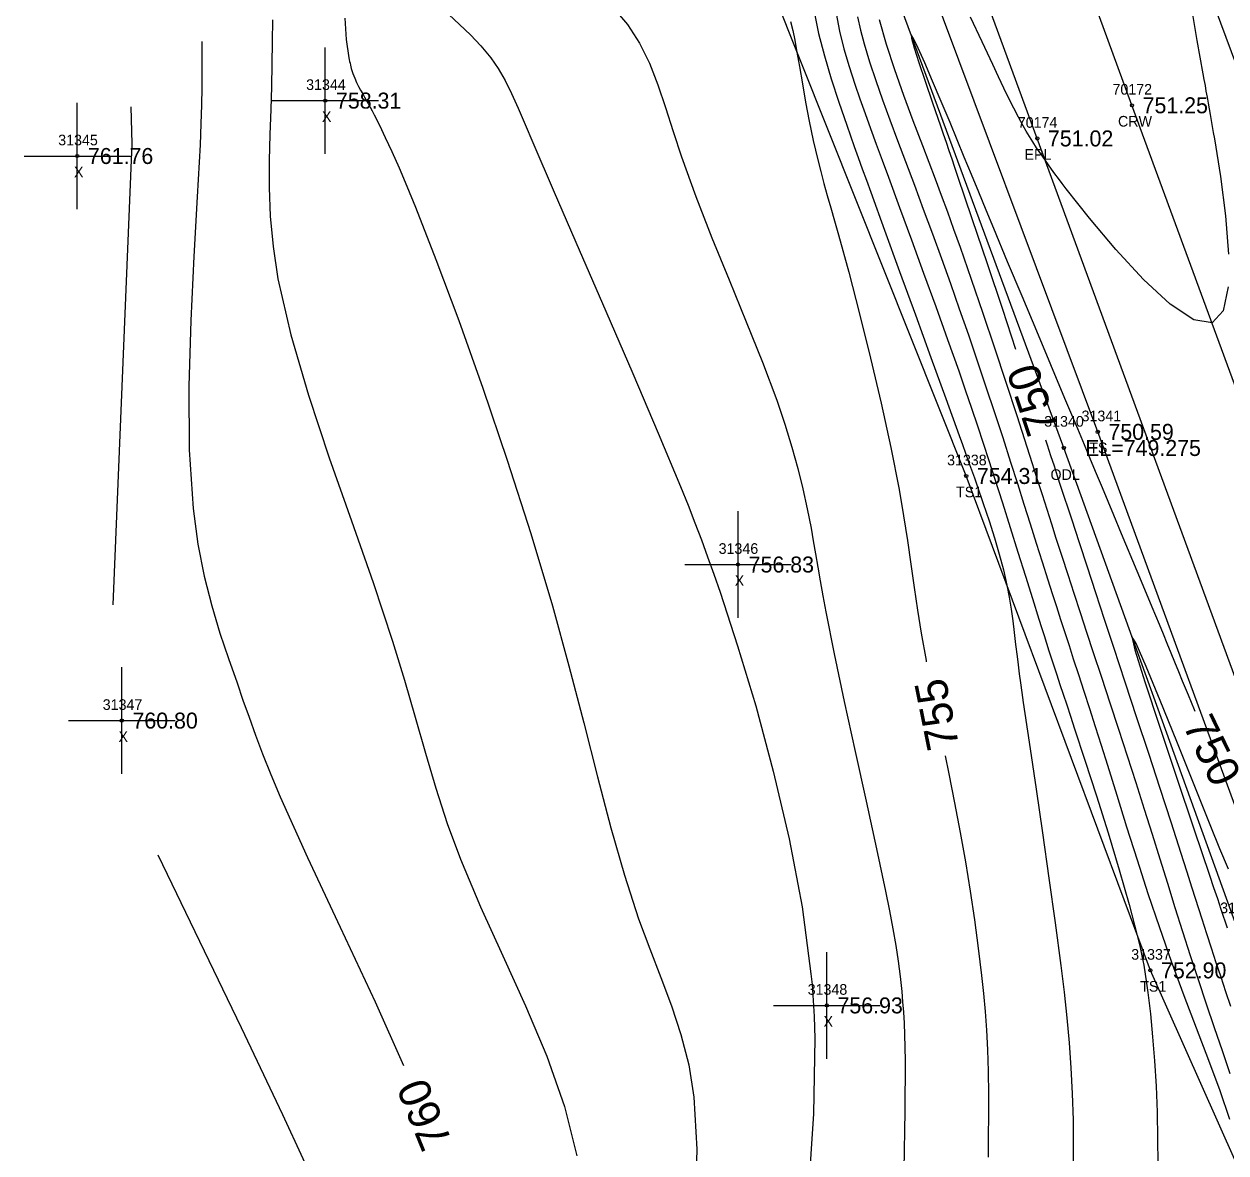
# Model space of a CAD drawing. Extents: x 1376587 to 1378239, y 1000335 to 1003031.
# Drawn here: x 1376587 to 1376699.8, y 1002866.7 to 1002972.6 of the extents above; entities that cross this region are included whole.
import ezdxf

# ---------------------------------------------------------------- set-up
doc = ezdxf.new("R2010")
doc.units = 0
for name, color, linetype in [('RD_DTM_BkLn1', 7, 'Continuous'), ('RD_DTM_BkLn2', 7, 'Continuous'), ('RD_DTM_BkLn_txCode', 7, 'Continuous'), ('RD_DTM_Major1', 7, 'Continuous'), ('RD_DTM_Major1_Lbl', 7, 'Continuous'), ('RD_DTM_Minor1', 7, 'Continuous'), ('RD_EX_H2O', 7, 'Continuous'), ('RD_EX_H2O_txCode', 7, 'Continuous'), ('RD_EX_Misc', 7, 'Continuous'), ('RD_EX_Misc_txCode', 7, 'Continuous'), ('RD_EX_Road', 7, 'Continuous'), ('RD_EX_Road_txCode', 7, 'Continuous'), ('RD_EX_TX_H2O_ELEV', 7, 'Continuous'), ('RD_EX_TX_Misc_ELEV', 7, 'Continuous'), ('RD_EX_TX_Road_ELEV', 7, 'Continuous'), ('RD_HC_Survey_ELEV', 7, 'Continuous'), ('RD_HC_Survey_txCode', 7, 'Continuous'), ('RD_SMD_Locator', 7, 'Continuous')]:
    doc.layers.add(name, color=color, linetype=linetype)

msp = doc.modelspace()

# ---------------------------------------------------------------- linework, layer by layer
at = {"layer": 'RD_DTM_BkLn1'}
msp.add_lwpolyline([(1376777.12, 1002732.3), (1376776.77, 1002733.82), (1376754.91, 1002791.11), (1376734.25, 1002847.87), (1376712.48, 1002906.61), (1376690.98, 1002965.02), (1376668.66, 1003026.02)], dxfattribs=at)
at = {"layer": 'RD_DTM_BkLn2'}
for points in [[(1376885.61, 1002428.98), (1376889.78, 1002434.68), (1376874.69, 1002468.75), (1376852.19, 1002514.33), (1376831.8, 1002561.56), (1376809.96, 1002613.35), (1376792.97, 1002652.8), (1376775.33, 1002700.18), (1376756.39, 1002747.21), (1376739.8, 1002794.07), (1376723.1, 1002839.91), (1376704.95, 1002887.54), (1376687.77, 1002934.36), (1376670.41, 1002980.85)], [(1376885.61, 1002428.97), (1376881.3, 1002430.18), (1376863.13, 1002464.59), (1376838.71, 1002510.16), (1376821.82, 1002559.18), (1376802.89, 1002607.61), (1376786.81, 1002643.28), (1376765.51, 1002696.1), (1376748.39, 1002745.62), (1376732.07, 1002790.52), (1376713.54, 1002837.08), (1376692.71, 1002883.81), (1376675.42, 1002930.22), (1376657.29, 1002975.68)]]:
    msp.add_lwpolyline(points, dxfattribs=at)
at = {"layer": 'RD_DTM_Major1'}
for points in [[(1376658.92, 1002972.89), (1376659.13, 1002972.04), (1376659.31, 1002971.14), (1376659.49, 1002970.16), (1376659.75, 1002968.66), (1376660.03, 1002967.03), (1376660.34, 1002965.31), (1376660.68, 1002963.53), (1376661.05, 1002961.72), (1376661.47, 1002959.91), (1376661.76, 1002958.8), (1376662.05, 1002957.69), (1376662.37, 1002956.55), (1376662.71, 1002955.38), (1376663.06, 1002954.16), (1376663.42, 1002952.86), (1376664.39, 1002949.34), (1376665.41, 1002945.43), (1376666.44, 1002941.29), (1376667.43, 1002937.06), (1376668.34, 1002932.9), (1376669.11, 1002928.94), (1376669.54, 1002926.49), (1376669.9, 1002924.16), (1376670.23, 1002921.93), (1376670.54, 1002919.76), (1376670.85, 1002917.62), (1376671.19, 1002915.47), (1376671.65, 1002912.9), (1376671.67, 1002912.78)], [(1376696.92, 1002908.1), (1376696.84, 1002908.27), (1376696.28, 1002909.63), (1376695.73, 1002910.97), (1376695.37, 1002911.85), (1376695.01, 1002912.73), (1376694.66, 1002913.6), (1376694.3, 1002914.48), (1376693.93, 1002915.37), (1376693.56, 1002916.29), (1376692.89, 1002917.9), (1376692.2, 1002919.57), (1376691.48, 1002921.3), (1376690.01, 1002924.8), (1376689.27, 1002926.55), (1376688.74, 1002927.83), (1376688.21, 1002929.11), (1376687.66, 1002930.42), (1376687.1, 1002931.76), (1376686.52, 1002933.16), (1376685.9, 1002934.64), (1376684.69, 1002937.51), (1376682.04, 1002943.82), (1376680.66, 1002947.09), (1376679.3, 1002950.33), (1376678, 1002953.46), (1376677.28, 1002955.19), (1376676.59, 1002956.88), (1376675.91, 1002958.52), (1376675.24, 1002960.15), (1376674.58, 1002961.77), (1376673.9, 1002963.39), (1376673.07, 1002965.39), (1376672.26, 1002967.3), (1376671.52, 1002969), (1376670.91, 1002970.37), (1376670.47, 1002971.29), (1376670.25, 1002971.63), (1376670.28, 1002971.32), (1376670.54, 1002970.42), (1376670.98, 1002969.04), (1376671.57, 1002967.28), (1376672.25, 1002965.26), (1376673, 1002963.09), (1376673.26, 1002962.33), (1376673.52, 1002961.56), (1376673.79, 1002960.79), (1376674.06, 1002960), (1376674.33, 1002959.2), (1376674.61, 1002958.38), (1376675.96, 1002954.38), (1376677.38, 1002950.17), (1376678.81, 1002945.89), (1376680.05, 1002942.14)], [(1376603.64, 1002971.01), (1376603.64, 1002969.62), (1376603.64, 1002968.18), (1376603.63, 1002966.67), (1376603.61, 1002965.05), (1376603.56, 1002963.27), (1376603.48, 1002961.31), (1376603.21, 1002956.44), (1376602.89, 1002950.84), (1376602.6, 1002944.81), (1376602.43, 1002938.66), (1376602.47, 1002932.67), (1376602.83, 1002927.16), (1376603.27, 1002923.83), (1376603.87, 1002920.81), (1376604.57, 1002918.04), (1376605.34, 1002915.48), (1376606.15, 1002913.08), (1376606.95, 1002910.8), (1376607.51, 1002909.19), (1376608.08, 1002907.57), (1376608.68, 1002905.9), (1376609.35, 1002904.13), (1376610.11, 1002902.21), (1376610.99, 1002900.11), (1376613.56, 1002894.42), (1376616.64, 1002887.87), (1376619.92, 1002880.86), (1376622.59, 1002874.89)], [(1376682.87, 1002933.6), (1376683.01, 1002933.16), (1376683.34, 1002932.15), (1376683.66, 1002931.17), (1376683.97, 1002930.22), (1376684.28, 1002929.28), (1376685.29, 1002926.2), (1376686.01, 1002923.98), (1376686.77, 1002921.68), (1376687.56, 1002919.28), (1376688.38, 1002916.77), (1376689.25, 1002914.15), (1376690.31, 1002910.9), (1376691.41, 1002907.56), (1376692.52, 1002904.2), (1376693.59, 1002900.9), (1376694.62, 1002897.75), (1376695.57, 1002894.82), (1376696.1, 1002893.14), (1376696.6, 1002891.57), (1376697.53, 1002888.65), (1376697.97, 1002887.28), (1376698.41, 1002885.93), (1376698.86, 1002884.56), (1376699.31, 1002883.2), (1376699.77, 1002881.83), (1376700.23, 1002880.44)], [(1376673.44, 1002903.96), (1376673.79, 1002902.25), (1376674.33, 1002899.54), (1376674.85, 1002896.76), (1376675.34, 1002893.99), (1376675.79, 1002891.25), (1376676.2, 1002888.55), (1376676.55, 1002885.9), (1376676.86, 1002883.33), (1376677.04, 1002881.64), (1376677.19, 1002879.95), (1376677.31, 1002878.2), (1376677.4, 1002876.35), (1376677.47, 1002874.35), (1376677.5, 1002872.16), (1376677.47, 1002866.26)]]:
    msp.add_lwpolyline(points, dxfattribs=at)
at = {"layer": 'RD_DTM_Minor1'}
for points in [[(1376641.91, 1002974.59), (1376643.61, 1002972.61), (1376644.75, 1002970.85), (1376645.68, 1002968.96), (1376646.47, 1002966.95), (1376647.19, 1002964.82), (1376647.91, 1002962.56), (1376648.68, 1002960.17), (1376650.02, 1002956.47), (1376651.54, 1002952.58), (1376653.15, 1002948.63), (1376654.77, 1002944.7), (1376656.29, 1002940.9), (1376657.63, 1002937.33), (1376658.4, 1002935.07), (1376659.05, 1002932.94), (1376659.61, 1002930.93), (1376660.08, 1002929), (1376660.49, 1002927.15), (1376660.85, 1002925.33), (1376661.06, 1002924.13), (1376661.27, 1002922.92), (1376661.49, 1002921.67), (1376661.71, 1002920.37), (1376661.95, 1002918.98), (1376662.23, 1002917.48), (1376663.02, 1002913.51), (1376663.96, 1002909.06), (1376664.98, 1002904.37), (1376666.01, 1002899.69), (1376666.99, 1002895.23), (1376667.83, 1002891.25), (1376668.2, 1002889.39), (1376668.52, 1002887.7), (1376668.8, 1002886.14), (1376669.02, 1002884.66), (1376669.21, 1002883.23), (1376669.37, 1002881.82), (1376669.45, 1002880.87), (1376669.52, 1002879.89), (1376669.58, 1002878.86), (1376669.62, 1002877.76), (1376669.65, 1002876.59), (1376669.67, 1002875.31), (1376669.66, 1002870.6), (1376669.57, 1002865.07)], [(1376626.85, 1002973.54), (1376627.84, 1002972.59), (1376628.86, 1002971.62), (1376629.85, 1002970.6), (1376630.78, 1002969.49), (1376631.48, 1002968.47), (1376632.12, 1002967.35), (1376632.73, 1002966.12), (1376633.35, 1002964.74), (1376634, 1002963.22), (1376634.72, 1002961.53), (1376636.72, 1002956.85), (1376639.06, 1002951.46), (1376641.57, 1002945.68), (1376644.11, 1002939.83), (1376646.5, 1002934.24), (1376648.59, 1002929.22), (1376649.3, 1002927.48), (1376649.94, 1002925.83), (1376650.55, 1002924.23), (1376651.14, 1002922.63), (1376651.72, 1002921), (1376652.31, 1002919.3), (1376653.95, 1002914.28), (1376655.65, 1002908.63), (1376657.3, 1002902.52), (1376658.79, 1002896.17), (1376660.01, 1002889.76), (1376660.84, 1002883.5), (1376660.94, 1002882.49), (1376661.02, 1002881.48), (1376661.08, 1002880.48), (1376661.14, 1002879.47), (1376661.18, 1002878.45), (1376661.2, 1002877.42), (1376661.08, 1002870.33), (1376660.59, 1002862.79)], [(1376661.14, 1002973.78), (1376661.56, 1002971.77), (1376662.11, 1002969.66), (1376662.75, 1002967.5), (1376663.46, 1002965.32), (1376664.2, 1002963.14), (1376664.55, 1002962.14), (1376664.91, 1002961.14), (1376665.27, 1002960.12), (1376665.65, 1002959.07), (1376666.04, 1002957.98), (1376666.45, 1002956.85), (1376667.74, 1002953.3), (1376669.16, 1002949.41), (1376670.64, 1002945.36), (1376672.11, 1002941.33), (1376673.5, 1002937.49), (1376674.75, 1002934.03), (1376675.06, 1002933.17), (1376675.36, 1002932.35), (1376675.64, 1002931.56), (1376675.92, 1002930.79), (1376676.18, 1002930.04), (1376676.44, 1002929.3), (1376677.01, 1002927.64), (1376677.56, 1002926.01), (1376678.06, 1002924.43), (1376678.51, 1002922.89), (1376678.91, 1002921.4), (1376679.24, 1002919.96), (1376679.46, 1002918.83), (1376679.64, 1002917.72), (1376679.79, 1002916.62), (1376679.93, 1002915.52), (1376680.06, 1002914.41), (1376680.19, 1002913.27), (1376680.29, 1002912.48), (1376680.39, 1002911.66), (1376680.51, 1002910.81), (1376680.64, 1002909.91), (1376680.77, 1002908.95), (1376680.92, 1002907.92), (1376681.41, 1002904.6), (1376681.97, 1002900.81), (1376682.58, 1002896.71), (1376683.19, 1002892.48), (1376683.77, 1002888.28), (1376684.3, 1002884.27), (1376684.6, 1002881.77), (1376684.87, 1002879.37), (1376685.08, 1002877.02), (1376685.25, 1002874.67), (1376685.38, 1002872.26), (1376685.45, 1002869.74), (1376685.47, 1002865.6)], [(1376663.2, 1002973.63), (1376663.52, 1002971.99), (1376663.94, 1002970.33), (1376664.43, 1002968.66), (1376664.97, 1002966.99), (1376665.44, 1002965.62), (1376665.92, 1002964.25), (1376666.43, 1002962.84), (1376666.96, 1002961.38), (1376667.52, 1002959.86), (1376668.11, 1002958.26), (1376669.16, 1002955.42), (1376670.28, 1002952.39), (1376671.42, 1002949.26), (1376672.56, 1002946.12), (1376673.67, 1002943.03), (1376674.71, 1002940.09), (1376675.33, 1002938.31), (1376675.91, 1002936.6), (1376676.47, 1002934.94), (1376677.01, 1002933.3), (1376677.55, 1002931.67), (1376678.08, 1002930.02), (1376678.81, 1002927.71), (1376679.55, 1002925.37), (1376680.27, 1002923.06), (1376680.97, 1002920.82), (1376681.63, 1002918.71), (1376682.24, 1002916.78), (1376682.49, 1002915.99), (1376682.73, 1002915.24), (1376682.96, 1002914.52), (1376683.19, 1002913.81), (1376683.65, 1002912.4), (1376683.93, 1002911.54), (1376684.22, 1002910.66), (1376684.53, 1002909.73), (1376684.86, 1002908.73), (1376685.22, 1002907.66), (1376685.6, 1002906.5), (1376686.57, 1002903.53), (1376687.64, 1002900.21), (1376688.74, 1002896.72), (1376689.79, 1002893.25), (1376690.73, 1002889.98), (1376691.48, 1002887.09), (1376691.71, 1002886.1), (1376691.91, 1002885.18), (1376692.08, 1002884.3), (1376692.22, 1002883.44), (1376692.35, 1002882.6), (1376692.47, 1002881.73), (1376692.71, 1002879.73), (1376692.92, 1002877.58), (1376693.1, 1002875.31), (1376693.24, 1002872.94), (1376693.34, 1002870.5), (1376693.39, 1002868.01), (1376693.41, 1002865.68)], [(1376665.21, 1002973.32), (1376665.48, 1002972.08), (1376665.83, 1002970.8), (1376666.34, 1002969.11), (1376666.92, 1002967.35), (1376667.56, 1002965.53), (1376668.25, 1002963.65), (1376668.97, 1002961.71), (1376669.71, 1002959.73), (1376670.55, 1002957.52), (1376671.39, 1002955.26), (1376672.24, 1002952.96), (1376673.09, 1002950.64), (1376673.93, 1002948.29), (1376674.77, 1002945.92), (1376675.62, 1002943.48), (1376676.45, 1002941.03), (1376677.27, 1002938.6), (1376678.07, 1002936.19), (1376678.84, 1002933.82), (1376679.58, 1002931.51), (1376680.22, 1002929.52), (1376680.83, 1002927.59), (1376681.42, 1002925.72), (1376681.99, 1002923.91), (1376682.54, 1002922.16), (1376683.08, 1002920.48), (1376683.48, 1002919.2), (1376683.88, 1002917.96), (1376684.28, 1002916.74), (1376684.67, 1002915.52), (1376685.07, 1002914.3), (1376685.47, 1002913.06), (1376685.96, 1002911.57), (1376686.46, 1002910.01), (1376686.98, 1002908.4), (1376687.52, 1002906.71), (1376688.09, 1002904.94), (1376688.67, 1002903.06), (1376689.55, 1002900.26), (1376690.48, 1002897.29), (1376691.46, 1002894.2), (1376692.48, 1002891.03), (1376693.56, 1002887.84), (1376694.67, 1002884.66), (1376695.86, 1002881.46), (1376698.17, 1002875.37), (1376699.22, 1002872.52), (1376700.13, 1002869.84)], [(1376696.62, 1002973.73), (1376697.08, 1002971.1), (1376697.64, 1002967.98), (1376697.74, 1002967.43), (1376697.84, 1002966.89), (1376697.93, 1002966.34), (1376698.03, 1002965.79), (1376698.13, 1002965.23), (1376698.23, 1002964.7), (1376698.32, 1002964.16), (1376698.52, 1002963.04), (1376698.61, 1002962.46), (1376698.72, 1002961.86), (1376699.28, 1002958.34), (1376699.76, 1002954.63), (1376700.05, 1002951.06)], [(1376610.27, 1002973.03), (1376610.26, 1002970.97), (1376610.23, 1002968.89), (1376610.19, 1002966.78), (1376610.12, 1002964.64), (1376610.03, 1002962.28), (1376609.97, 1002959.84), (1376609.96, 1002957.3), (1376610.07, 1002954.62), (1376610.33, 1002951.77), (1376610.79, 1002948.72), (1376612, 1002943.46), (1376613.66, 1002937.8), (1376615.61, 1002931.92), (1376617.69, 1002926), (1376619.73, 1002920.21), (1376621.56, 1002914.73), (1376622.68, 1002911.05), (1376623.68, 1002907.57), (1376624.64, 1002904.21), (1376625.61, 1002900.91), (1376626.69, 1002897.61), (1376627.93, 1002894.24), (1376629.82, 1002889.79), (1376631.92, 1002885.19), (1376634.05, 1002880.49), (1376636.04, 1002875.76), (1376637.7, 1002871.04), (1376638.85, 1002866.39)], [(1376617.06, 1002973.21), (1376617.21, 1002971.19), (1376617.45, 1002969.49), (1376617.48, 1002969.31), (1376617.52, 1002969.13), (1376617.56, 1002968.96), (1376617.6, 1002968.79), (1376617.64, 1002968.63), (1376617.68, 1002968.48), (1376617.83, 1002968), (1376618, 1002967.57), (1376618.17, 1002967.17), (1376618.36, 1002966.8), (1376618.55, 1002966.44), (1376618.75, 1002966.09), (1376618.92, 1002965.79), (1376619.09, 1002965.49), (1376619.26, 1002965.18), (1376619.44, 1002964.85), (1376619.63, 1002964.5), (1376619.82, 1002964.14), (1376620.32, 1002963.16), (1376620.87, 1002962.01), (1376621.49, 1002960.69), (1376622.16, 1002959.16), (1376622.9, 1002957.42), (1376623.71, 1002955.45), (1376625.63, 1002950.55), (1376627.77, 1002944.81), (1376630.04, 1002938.45), (1376632.33, 1002931.7), (1376634.54, 1002924.82), (1376636.56, 1002918.03), (1376638.11, 1002912.4), (1376639.51, 1002907.04), (1376640.8, 1002901.97), (1376642.06, 1002897.2), (1376643.32, 1002892.75), (1376644.66, 1002888.64), (1376645.7, 1002885.83), (1376646.75, 1002883.15), (1376647.75, 1002880.49), (1376648.63, 1002877.78), (1376649.36, 1002874.95), (1376649.85, 1002871.91), (1376650.11, 1002867.01), (1376649.97, 1002861.65)], [(1376667.23, 1002973.07), (1376667.89, 1002970.77), (1376668.67, 1002968.39), (1376669.53, 1002965.98), (1376670.42, 1002963.59), (1376671.31, 1002961.25), (1376671.9, 1002959.68), (1376672.49, 1002958.13), (1376673.07, 1002956.59), (1376673.65, 1002955.02), (1376674.23, 1002953.4), (1376674.84, 1002951.71), (1376675.89, 1002948.7), (1376676.97, 1002945.52), (1376678.06, 1002942.26), (1376679.13, 1002939.02), (1376680.16, 1002935.89), (1376681.1, 1002932.97), (1376681.6, 1002931.39), (1376682.08, 1002929.9), (1376682.54, 1002928.47), (1376683.41, 1002925.72), (1376683.84, 1002924.37), (1376684.39, 1002922.68), (1376684.95, 1002920.96), (1376685.52, 1002919.21), (1376686.11, 1002917.41), (1376686.72, 1002915.57), (1376687.35, 1002913.66), (1376688.11, 1002911.32), (1376688.91, 1002908.92), (1376689.71, 1002906.46), (1376690.52, 1002903.96), (1376691.33, 1002901.45), (1376692.13, 1002898.95), (1376692.87, 1002896.61), (1376693.59, 1002894.29), (1376694.31, 1002892), (1376695.02, 1002889.72), (1376695.73, 1002887.46), (1376696.45, 1002885.22), (1376697.19, 1002882.94), (1376697.94, 1002880.68), (1376698.69, 1002878.46), (1376699.44, 1002876.28), (1376700.18, 1002874.14)], [(1376700.02, 1002947.98), (1376699.54, 1002945.71), (1376698.5, 1002944.6), (1376696.79, 1002944.88), (1376694.58, 1002946.35), (1376692.07, 1002948.67), (1376689.47, 1002951.47), (1376686.98, 1002954.43), (1376684.81, 1002957.18), (1376684.43, 1002957.68), (1376684.08, 1002958.15), (1376683.74, 1002958.6), (1376683.43, 1002959.03), (1376683.13, 1002959.44), (1376682.86, 1002959.83), (1376682.42, 1002960.46), (1376682.03, 1002961.04), (1376681.68, 1002961.58), (1376681.36, 1002962.09), (1376681.06, 1002962.59), (1376680.77, 1002963.09), (1376680.33, 1002963.9), (1376679.88, 1002964.75), (1376679.43, 1002965.66), (1376678.95, 1002966.63), (1376678.45, 1002967.69), (1376677.91, 1002968.84), (1376676.91, 1002970.97), (1376675.82, 1002973.29)], [(1376596.99, 1002964.89), (1376597.07, 1002961.4), (1376595.28, 1002918.12)], [(1376700.03, 1002893.3), (1376699.24, 1002895.22), (1376698.39, 1002897.32), (1376696.81, 1002901.23), (1376695.18, 1002905.3), (1376693.62, 1002909.14), (1376692.3, 1002912.34), (1376691.37, 1002914.48), (1376690.97, 1002915.16), (1376691.26, 1002913.9), (1376692.19, 1002910.9), (1376693.55, 1002906.73), (1376695.15, 1002901.94), (1376696.79, 1002897.09), (1376698.27, 1002892.74), (1376698.65, 1002891.6), (1376699.01, 1002890.55), (1376699.34, 1002889.57), (1376699.93, 1002887.8)], [(1376615.06, 1002861.98), (1376611.25, 1002870.24), (1376607.38, 1002878.41), (1376603.47, 1002886.53), (1376599.53, 1002894.61)]]:
    msp.add_lwpolyline(points, dxfattribs=at)
at = {"layer": 'RD_EX_H2O'}
msp.add_lwpolyline([(1376884.04, 1002432.1), (1376867.96, 1002466.27), (1376845.47, 1002511.58), (1376827.22, 1002560.38), (1376806.48, 1002611.18), (1376788.41, 1002651.65), (1376772.82, 1002694.38), (1376753.28, 1002747.21), (1376736.65, 1002792.89), (1376719.2, 1002838.91), (1376701.08, 1002887.18), (1376684.58, 1002932.85), (1376667.2, 1002979.87)], dxfattribs=at)
at = {"layer": 'RD_EX_Misc'}
for p, q in [((1376615.24, 1002960.46), (1376615.24, 1002970.46)), ((1376610.24, 1002965.46), (1376620.24, 1002965.46)), ((1376591.95, 1002955.26), (1376591.95, 1002965.26)), ((1376586.95, 1002960.26), (1376596.95, 1002960.26)), ((1376653.99, 1002916.91), (1376653.99, 1002926.91)), ((1376648.99, 1002921.91), (1376658.99, 1002921.91)), ((1376596.13, 1002902.26), (1376596.13, 1002912.26)), ((1376591.13, 1002907.26), (1376601.13, 1002907.26)), ((1376662.33, 1002875.52), (1376662.33, 1002885.52)), ((1376657.33, 1002880.52), (1376667.33, 1002880.52))]:
    msp.add_line(p, q, dxfattribs=at)
at = {"layer": 'RD_EX_Road'}
for points in [[(1376786.56, 1002736.46), (1376786.1, 1002737.56), (1376764.69, 1002795), (1376744.07, 1002850.85), (1376722.32, 1002910.05), (1376701.33, 1002967.35), (1376678.41, 1003028.92)], [(1376768.46, 1002728.84), (1376767.88, 1002730.05), (1376746.2, 1002787.1), (1376725.11, 1002844.98), (1376703.8, 1002902.78), (1376682.09, 1002961.91), (1376659.76, 1003022.67)]]:
    msp.add_lwpolyline(points, dxfattribs=at)
at = {"layer": 'RD_SMD_Locator'}
for centre in [(1376615.24, 1002965.46), (1376690.98, 1002965.02), (1376682.09, 1002961.91), (1376591.95, 1002960.26), (1376687.77, 1002934.36), (1376684.58, 1002932.85), (1376675.42, 1002930.22), (1376653.99, 1002921.91), (1376596.13, 1002907.26), (1376692.71, 1002883.81), (1376662.33, 1002880.52)]:
    msp.add_circle(centre, 0.15, dxfattribs=at)

# ---------------------------------------------------------------- texts
at = {"layer": 'RD_DTM_BkLn_txCode'}
for s, p in [('31341', (1376686.25, 1002935.36)), ('TS', (1376686.97, 1002932.36)), ('31338', (1376673.62, 1002931.22)), ('TS1', (1376674.46, 1002928.22)), ('31337', (1376690.91, 1002884.81)), ('TS1', (1376691.75, 1002881.81))]:
    msp.add_text(s, height=1, dxfattribs=at).set_placement(p)
at = {"layer": 'RD_DTM_Major1_Lbl'}
for s, rotation, p in [('750', 108.2386, (1376684.11, 1002934.64)), ('755', 101.3434, (1376674.77, 1002904.84)), ('750', 295.8236, (1376695.71, 1002906.85)), ('760', 112.2034, (1376627.18, 1002867.72))]:
    msp.add_text(s, height=3, rotation=rotation, dxfattribs=at).set_placement(p)
at = {"layer": 'RD_EX_H2O_txCode'}
for s, p in [('31340', (1376682.74, 1002934.85)), ('ODL', (1376683.33, 1002929.85)), ('31336', (1376699.26, 1002889.18))]:
    msp.add_text(s, height=1, dxfattribs=at).set_placement(p)
at = {"layer": 'RD_EX_Misc_txCode'}
for s, p in [('31344', (1376613.44, 1002966.46)), ('X', (1376614.92, 1002963.46)), ('31345', (1376590.16, 1002961.26)), ('X', (1376591.64, 1002958.26)), ('31346', (1376652.17, 1002922.91)), ('X', (1376653.68, 1002919.91)), ('31347', (1376594.34, 1002908.26)), ('X', (1376595.82, 1002905.26)), ('31348', (1376660.53, 1002881.52)), ('X', (1376662.02, 1002878.52))]:
    msp.add_text(s, height=1, dxfattribs=at).set_placement(p)
at = {"layer": 'RD_EX_Road_txCode'}
for s, p in [('70174', (1376680.26, 1002962.91)), ('EPL', (1376680.89, 1002959.91))]:
    msp.add_text(s, height=1, dxfattribs=at).set_placement(p)
at = {"layer": 'RD_EX_TX_H2O_ELEV'}
msp.add_text('EL=749.275', height=1.5, dxfattribs=at).set_placement((1376686.58, 1002932.1))
at = {"layer": 'RD_EX_TX_Misc_ELEV'}
for s, p in [('758.31', (1376616.24, 1002964.71)), ('761.76', (1376592.95, 1002959.51)), ('750.59', (1376688.77, 1002933.61)), ('754.31', (1376676.42, 1002929.47)), ('756.83', (1376654.99, 1002921.16)), ('760.80', (1376597.13, 1002906.51)), ('752.90', (1376693.71, 1002883.06)), ('756.93', (1376663.33, 1002879.77))]:
    msp.add_text(s, height=1.5, dxfattribs=at).set_placement(p)
at = {"layer": 'RD_EX_TX_Road_ELEV'}
msp.add_text('751.02', height=1.5, dxfattribs=at).set_placement((1376683.09, 1002961.16))
at = {"layer": 'RD_HC_Survey_ELEV'}
msp.add_text('751.25', height=1.5, dxfattribs=at).set_placement((1376691.98, 1002964.27))
at = {"layer": 'RD_HC_Survey_txCode'}
for s, p in [('70172', (1376689.15, 1002966.02)), ('CRW', (1376689.67, 1002963.02))]:
    msp.add_text(s, height=1, dxfattribs=at).set_placement(p)

doc.saveas('drawing.dxf')
